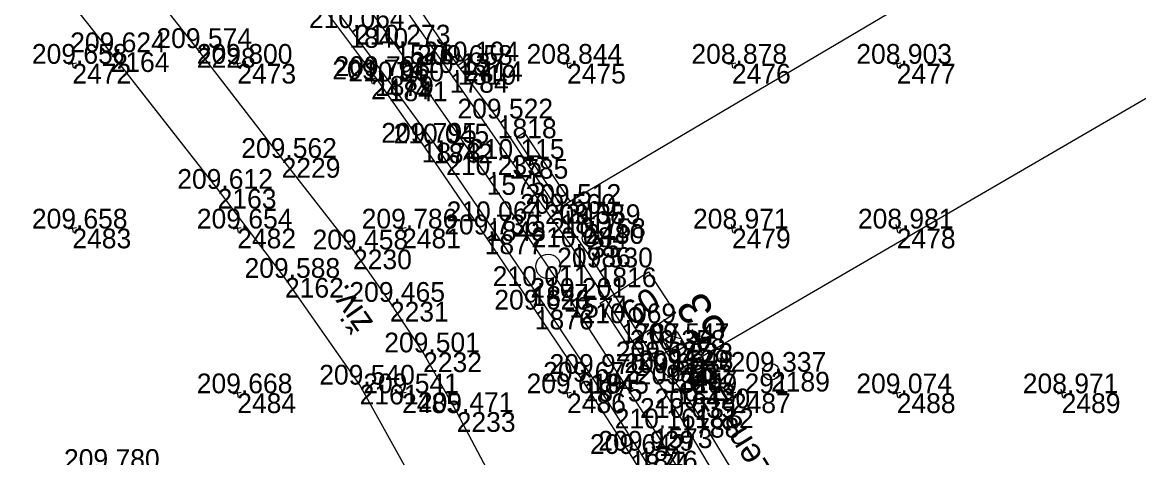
# Model space of a CAD drawing. Extents: x -556590 to -554855, y -1137918 to -1135717.
# Drawn here: x -555073 to -555005.3, y -1137163.9 to -1137137.5 of the extents above; entities that cross this region are included whole.
import ezdxf

# ---------------------------------------------------------------- set-up
doc = ezdxf.new("R2010")
doc.units = 0
for name, color, linetype in [('Vrstva 1', 7, 'Continuous'), ('Vrstva 11', 7, 'Continuous'), ('Vrstva 36', 7, 'Continuous'), ('Vrstva 4', 7, 'Continuous'), ('Vrstva 49', 7, 'Continuous'), ('Vrstva 5', 7, 'Continuous'), ('Vrstva 50', 7, 'Continuous'), ('Vrstva 51', 7, 'Continuous'), ('Vrstva 60', 7, 'Continuous'), ('Vrstva 61', 7, 'Continuous'), ('Vrstva 7', 7, 'Continuous'), ('Vrstva 9', 7, 'Continuous')]:
    doc.layers.add(name, color=color, linetype=linetype)

msp = doc.modelspace()

# ---------------------------------------------------------------- linework, layer by layer
at = {"layer": 'Vrstva 1'}
msp.add_lwpolyline([(-554981.36, -1137277.327), (-554984.2, -1137268.613), (-554987.386, -1137259.45), (-554990.866, -1137250.032), (-554994.183, -1137241.57), (-554995.538, -1137238.227), (-554995.733, -1137237.744), (-554996.223, -1137236.558), (-554997.711, -1137233), (-554998.192, -1137231.882), (-555001.62, -1137224.033), (-555002.077, -1137222.953), (-555006.223, -1137213.94), (-555010.562, -1137205.006), (-555014.978, -1137196.372), (-555019.724, -1137187.542), (-555024.507, -1137179.061), (-555029.858, -1137170.018), (-555034.747, -1137162.127), (-555039.861, -1137154.205), (-555044.873, -1137146.753), (-555050.414, -1137138.83), (-555056.682, -1137130.254)], dxfattribs=at)
at = {"layer": 'Vrstva 11'}
for p, q in [((-555034.184, -1137156.772), (-555032.819, -1137157.128)), ((-555033.726, -1137156.504), (-555033.087, -1137156.671)), ((-555033.92, -1137157.228), (-555033.272, -1137157.397))]:
    msp.add_line(p, q, dxfattribs=at)
msp.add_lwpolyline([(-555033.324, -1137156.268), (-555032.818, -1137157.13), (-555033.68, -1137157.636), (-555034.186, -1137156.774)], close=True, dxfattribs=at)
at = {"layer": 'Vrstva 36'}
msp.add_circle((-555027.626, -1137158.695), 0.5, dxfattribs=at)
at = {"layer": 'Vrstva 4'}
for points in [[(-555056.609, -1137133.161), (-555053.201, -1137137.831), (-555050.81, -1137141.07), (-555048.065, -1137144.838), (-555044.85, -1137149.554), (-555042.147, -1137153.494), (-555038.606, -1137158.821), (-555035.643, -1137163.481), (-555033.016, -1137167.733)], [(-555051.347, -1137134.489), (-555047.107, -1137140.556), (-555043.49, -1137145.771), (-555039.702, -1137151.131), (-555036.727, -1137155.745), (-555033.116, -1137161.493), (-555030.12, -1137166.483)], [(-555033.267, -1137168.398), (-555036.163, -1137163.682), (-555038.995, -1137159.297), (-555041.955, -1137154.921), (-555044.994, -1137150.356), (-555048.81, -1137144.789), (-555051.647, -1137140.746), (-555055.59, -1137135.469)], [(-555029.584, -1137165.336), (-555032.243, -1137160.913), (-555033.322, -1137159.46), (-555034.064, -1137158.772), (-555034.583, -1137158.064), (-555038.142, -1137152.359), (-555040.391, -1137149.104), (-555044.196, -1137143.32), (-555046.639, -1137140.068), (-555049.336, -1137136.08)]]:
    msp.add_lwpolyline(points, dxfattribs=at)
at = {"layer": 'Vrstva 49'}
for p, q in [((-555069.754, -1137139.953), (-555070.246, -1137140.047)), ((-555070.047, -1137139.754), (-555069.953, -1137140.246)), ((-555059.754, -1137139.953), (-555060.246, -1137140.047)), ((-555060.047, -1137139.754), (-555059.953, -1137140.246)), ((-555039.754, -1137139.953), (-555040.246, -1137140.047)), ((-555040.047, -1137139.754), (-555039.953, -1137140.246)), ((-555029.754, -1137139.953), (-555030.246, -1137140.047)), ((-555030.047, -1137139.754), (-555029.953, -1137140.246)), ((-555019.754, -1137139.953), (-555020.246, -1137140.047)), ((-555020.047, -1137139.754), (-555019.953, -1137140.246)), ((-555051.925, -1137140.703), (-555051.831, -1137141.195)), ((-555051.632, -1137140.902), (-555052.124, -1137140.996)), ((-555038.642, -1137149.683), (-555039.134, -1137149.777)), ((-555038.935, -1137149.484), (-555038.841, -1137149.976)), ((-555069.754, -1137149.953), (-555070.246, -1137150.047)), ((-555070.047, -1137149.754), (-555069.953, -1137150.246)), ((-555059.754, -1137149.953), (-555060.246, -1137150.047)), ((-555060.047, -1137149.754), (-555059.953, -1137150.246)), ((-555049.754, -1137149.953), (-555050.246, -1137150.047)), ((-555050.047, -1137149.754), (-555049.953, -1137150.246)), ((-555029.754, -1137149.953), (-555030.246, -1137150.047)), ((-555030.047, -1137149.754), (-555029.953, -1137150.246)), ((-555019.754, -1137149.953), (-555020.246, -1137150.047)), ((-555020.047, -1137149.754), (-555019.953, -1137150.246)), ((-555060.047, -1137159.754), (-555059.953, -1137160.246)), ((-555050.047, -1137159.754), (-555049.953, -1137160.246)), ((-555040.047, -1137159.754), (-555039.953, -1137160.246)), ((-555030.047, -1137159.754), (-555029.953, -1137160.246)), ((-555020.047, -1137159.754), (-555019.953, -1137160.246)), ((-555010.047, -1137159.754), (-555009.953, -1137160.246)), ((-555059.754, -1137159.953), (-555060.246, -1137160.047)), ((-555049.754, -1137159.953), (-555050.246, -1137160.047)), ((-555039.754, -1137159.953), (-555040.246, -1137160.047)), ((-555029.754, -1137159.953), (-555030.246, -1137160.047)), ((-555019.754, -1137159.953), (-555020.246, -1137160.047)), ((-555009.754, -1137159.953), (-555010.246, -1137160.047))]:
    msp.add_line(p, q, dxfattribs=at)
at = {"layer": 'Vrstva 5'}
for p, q in [((-555033.248, -1137158.605), (-554984.945, -1137130.468)), ((-555033.248, -1137158.605), (-555034.884, -1137156.091)), ((-555033.877, -1137159.014), (-555032.619, -1137158.196))]:
    msp.add_line(p, q, dxfattribs=at)
msp.add_lwpolyline([(-555033.418, -1137155.136), (-555036.351, -1137157.045), (-555037.987, -1137154.531), (-555035.054, -1137152.622)], close=True, dxfattribs=at)
at = {"layer": 'Vrstva 51'}
for points in [[(-555024.98, -1137222.064), (-555028.223, -1137209.207), (-555030.384, -1137200.797), (-555031.403, -1137197.168), (-555032.513, -1137194.039), (-555034.124, -1137189.849), (-555037.382, -1137181.518), (-555039.84, -1137175.41), (-555041.933, -1137170.646), (-555044.312, -1137165.626), (-555046.688, -1137161.142), (-555048.727, -1137157.515), (-555050.742, -1137154.448), (-555052.978, -1137151.271), (-555057.31, -1137145.713), (-555062.452, -1137139.044), (-555068.645, -1137131.182)], [(-555029.42, -1137222.041), (-555031.148, -1137215.368), (-555034.016, -1137203.897), (-555035.173, -1137199.477), (-555035.719, -1137197.95), (-555037.844, -1137192.292), (-555042.234, -1137181.233), (-555044.734, -1137175.055), (-555046.431, -1137171.167), (-555049.242, -1137165.476), (-555052.577, -1137159.473), (-555057.104, -1137152.994), (-555061.189, -1137147.589), (-555067.681, -1137139.297), (-555073.034, -1137132.488)]]:
    msp.add_lwpolyline(points, dxfattribs=at)
at = {"layer": 'Vrstva 60'}
for p, q in [((-555053.201, -1137137.831), (-555053.201, -1137137.831)), ((-555050.414, -1137138.83), (-555050.414, -1137138.83)), ((-555067.681, -1137139.297), (-555067.681, -1137139.297)), ((-555062.452, -1137139.044), (-555062.452, -1137139.044)), ((-555070, -1137140), (-555070, -1137140)), ((-555060, -1137140), (-555060, -1137140)), ((-555046.639, -1137140.068), (-555046.639, -1137140.068)), ((-555046.257, -1137139.856), (-555046.257, -1137139.856)), ((-555040, -1137140), (-555040, -1137140)), ((-555030, -1137140), (-555030, -1137140)), ((-555020, -1137140), (-555020, -1137140)), ((-555051.647, -1137140.746), (-555051.647, -1137140.746)), ((-555047.107, -1137140.556), (-555047.107, -1137140.556)), ((-555051.878, -1137140.949), (-555051.878, -1137140.949)), ((-555050.81, -1137141.07), (-555050.81, -1137141.07)), ((-555044.196, -1137143.32), (-555044.196, -1137143.32)), ((-555048.81, -1137144.789), (-555048.81, -1137144.789)), ((-555048.065, -1137144.838), (-555048.065, -1137144.838)), ((-555057.31, -1137145.713), (-555057.31, -1137145.713)), ((-555043.49, -1137145.771), (-555043.49, -1137145.771)), ((-555044.873, -1137146.753), (-555044.873, -1137146.753)), ((-555061.189, -1137147.589), (-555061.189, -1137147.589)), ((-555040.065, -1137148.503), (-555040.065, -1137148.503)), ((-555044.85, -1137149.554), (-555044.85, -1137149.554)), ((-555040.391, -1137149.104), (-555040.391, -1137149.104)), ((-555070, -1137150), (-555070, -1137150)), ((-555060, -1137150), (-555060, -1137150)), ((-555050, -1137150), (-555050, -1137150)), ((-555044.994, -1137150.356), (-555044.994, -1137150.356)), ((-555038.888, -1137149.73), (-555038.888, -1137149.73)), ((-555030, -1137150), (-555030, -1137150)), ((-555020, -1137150), (-555020, -1137150)), ((-555038.571, -1137150.575), (-555038.571, -1137150.575)), ((-555052.978, -1137151.271), (-555052.978, -1137151.271)), ((-555039.702, -1137151.131), (-555039.702, -1137151.131)), ((-555038.142, -1137152.359), (-555038.142, -1137152.359)), ((-555057.104, -1137152.994), (-555057.104, -1137152.994)), ((-555042.147, -1137153.494), (-555042.147, -1137153.494)), ((-555039.861, -1137154.205), (-555039.861, -1137154.205)), ((-555050.742, -1137154.448), (-555050.742, -1137154.448)), ((-555041.955, -1137154.921), (-555041.955, -1137154.921)), ((-555036.727, -1137155.745), (-555036.727, -1137155.745)), ((-555033.502, -1137156.952), (-555033.502, -1137156.952)), ((-555048.727, -1137157.515), (-555048.727, -1137157.515)), ((-555033.731, -1137157.36), (-555033.731, -1137157.36)), ((-555034.583, -1137158.064), (-555034.583, -1137158.064)), ((-555038.606, -1137158.821), (-555038.606, -1137158.821)), ((-555034.064, -1137158.772), (-555034.064, -1137158.772)), ((-555033.248, -1137158.605), (-555033.248, -1137158.605)), ((-555027.626, -1137158.695), (-555027.626, -1137158.695)), ((-555052.577, -1137159.473), (-555052.577, -1137159.473)), ((-555038.995, -1137159.297), (-555038.995, -1137159.297)), ((-555033.322, -1137159.46), (-555033.322, -1137159.46)), ((-555060, -1137160), (-555060, -1137160)), ((-555050, -1137160), (-555050, -1137160)), ((-555040, -1137160), (-555040, -1137160)), ((-555030, -1137160), (-555030, -1137160)), ((-555020, -1137160), (-555020, -1137160)), ((-555010, -1137160), (-555010, -1137160)), ((-555046.688, -1137161.142), (-555046.688, -1137161.142)), ((-555032.243, -1137160.913), (-555032.243, -1137160.913)), ((-555033.116, -1137161.493), (-555033.116, -1137161.493)), ((-555034.747, -1137162.127), (-555034.747, -1137162.127)), ((-555036.163, -1137163.682), (-555036.163, -1137163.682)), ((-555035.643, -1137163.481), (-555035.643, -1137163.481))]:
    msp.add_line(p, q, dxfattribs=at)
at = {"layer": 'Vrstva 7'}
for p, q in [((-555046.544, -1137139.446), (-555045.97, -1137140.266)), ((-555045.847, -1137139.569), (-555046.667, -1137140.143)), ((-555038.521, -1137150.575), (-555038.621, -1137150.575)), ((-555033.311, -1137157.089), (-555034.151, -1137157.631)), ((-555034.002, -1137156.94), (-555033.46, -1137157.78))]:
    msp.add_line(p, q, dxfattribs=at)
for centre, radius in [((-555038.571, -1137150.575), 0.5), ((-555041.14, -1137152.303), 0.75)]:
    msp.add_circle(centre, radius, dxfattribs=at)
at = {"layer": 'Vrstva 9'}
for p, q in [((-555040.065, -1137148.503), (-554991.077, -1137119.516)), ((-555042.574, -1137144.168), (-555043.074, -1137144.499)), ((-555039.815, -1137148.337), (-555042.574, -1137144.168)), ((-555043.074, -1137144.499), (-555040.315, -1137148.669)), ((-555040.315, -1137148.669), (-555039.815, -1137148.337)), ((-555039.815, -1137148.337), (-555039.314, -1137148.006))]:
    msp.add_line(p, q, dxfattribs=at)

# ---------------------------------------------------------------- texts
at = {"layer": 'Vrstva 11'}
msp.add_text('53', height=2, rotation=122.84402, dxfattribs=at).set_placement((-555030.197, -1137156.198))
at = {"layer": 'Vrstva 5'}
msp.add_text('60', height=1.5, rotation=33.05608, dxfattribs=at).set_placement((-555036.059, -1137155.96))
at = {"layer": 'Vrstva 50'}
msp.add_text('poškozená ZZ', height=1.5, rotation=121.78097, dxfattribs=at).set_placement((-555024.724, -1137169.188))
at = {"layer": 'Vrstva 51'}
msp.add_text('živ.', height=1.5, rotation=124.94273, dxfattribs=at).set_placement((-555051.708, -1137155.711))
at = {"layer": 'Vrstva 60'}
for s, p in [('1840', (-555053.201, -1137139.031)), ('1576', (-555050.414, -1137140.03)), ('2164', (-555067.681, -1137140.497)), ('2228', (-555062.452, -1137140.244)), ('2472', (-555070, -1137141.2)), ('2473', (-555060, -1137141.2)), ('1819', (-555046.639, -1137141.268)), ('2414', (-555046.257, -1137141.056)), ('2475', (-555040, -1137141.2)), ('2476', (-555030, -1137141.2)), ('2477', (-555020, -1137141.2)), ('1879', (-555051.647, -1137141.946)), ('1784', (-555047.107, -1137141.756)), ('2474', (-555051.878, -1137142.149)), ('1841', (-555050.81, -1137142.27)), ('1818', (-555044.196, -1137144.52)), ('1878', (-555048.81, -1137145.989)), ('1842', (-555048.065, -1137146.038)), ('2229', (-555057.31, -1137146.913)), ('1785', (-555043.49, -1137146.971)), ('1575', (-555044.873, -1137147.953)), ('2163', (-555061.189, -1137148.789)), ('2458', (-555040.065, -1137149.703)), ('1843', (-555044.85, -1137150.754)), ('1817', (-555040.391, -1137150.304)), ('2483', (-555070, -1137151.2)), ('2482', (-555060, -1137151.2)), ('2481', (-555050, -1137151.2)), ('1877', (-555044.994, -1137151.556)), ('2480', (-555038.888, -1137150.93)), ('2479', (-555030, -1137151.2)), ('2478', (-555020, -1137151.2)), ('35', (-555038.571, -1137151.775)), ('2230', (-555052.978, -1137152.471)), ('1786', (-555039.702, -1137152.331)), ('1816', (-555038.142, -1137153.559)), ('2162', (-555057.104, -1137154.194)), ('1844', (-555042.147, -1137154.694)), ('2231', (-555050.742, -1137155.648)), ('1574', (-555039.861, -1137155.405)), ('1876', (-555041.955, -1137156.121)), ('1787', (-555036.727, -1137156.945)), ('2223', (-555033.502, -1137158.152)), ('2232', (-555048.727, -1137158.715)), ('1529', (-555033.731, -1137158.56)), ('1815', (-555034.583, -1137159.264)), ('1845', (-555038.606, -1137160.021)), ('1814', (-555034.064, -1137159.972)), ('2457', (-555033.248, -1137159.805)), ('2189', (-555027.626, -1137159.895)), ('2161', (-555052.577, -1137160.673)), ('1875', (-555038.995, -1137160.497)), ('1813', (-555033.322, -1137160.66)), ('2484', (-555060, -1137161.2)), ('2485', (-555050, -1137161.2)), ('2486', (-555040, -1137161.2)), ('2487', (-555030, -1137161.2)), ('2488', (-555020, -1137161.2)), ('2489', (-555010, -1137161.2)), ('2233', (-555046.688, -1137162.342)), ('1812', (-555032.243, -1137162.113)), ('1788', (-555033.116, -1137162.693)), ('1573', (-555034.747, -1137163.327)), ('1874', (-555036.163, -1137164.882)), ('1846', (-555035.643, -1137164.681))]:
    msp.add_text(s, height=1.2, dxfattribs=at).set_placement(p)
at = {"layer": 'Vrstva 61'}
for s, p in [('210.064', (-555055.652, -1137137.831)), ('209.624', (-555070.132, -1137139.297)), ('209.574', (-555064.903, -1137139.044)), ('210.273', (-555052.866, -1137138.83)), ('209.658', (-555072.454, -1137140)), ('209.800', (-555062.451, -1137140)), ('209.658', (-555049.093, -1137140.068)), ('210.104', (-555048.708, -1137139.856)), ('208.844', (-555042.451, -1137140)), ('208.878', (-555032.454, -1137140)), ('208.903', (-555022.452, -1137140)), ('209.788', (-555054.101, -1137140.746)), ('210.137', (-555049.559, -1137140.556)), ('209.791', (-555054.235, -1137140.949)), ('210.060', (-555053.261, -1137141.07)), ('209.522', (-555046.644, -1137143.32)), ('209.795', (-555051.266, -1137144.789)), ('210.045', (-555050.521, -1137144.838)), ('209.562', (-555059.758, -1137145.713)), ('210.115', (-555045.946, -1137145.771)), ('210.235', (-555047.329, -1137146.753)), ('209.612', (-555063.637, -1137147.589)), ('209.512', (-555042.513, -1137148.503)), ('210.064', (-555047.301, -1137149.554)), ('209.560', (-555042.842, -1137149.104)), ('209.658', (-555072.454, -1137150)), ('209.654', (-555062.451, -1137150)), ('209.786', (-555052.452, -1137150)), ('209.359', (-555041.342, -1137149.73)), ('208.971', (-555032.357, -1137150)), ('208.981', (-555022.357, -1137150)), ('209.736', (-555047.446, -1137150.356)), ('210.158', (-555041.025, -1137150.575)), ('209.458', (-555055.432, -1137151.271)), ('210.084', (-555042.153, -1137151.131)), ('209.530', (-555040.593, -1137152.359)), ('209.588', (-555059.558, -1137152.994)), ('210.011', (-555044.504, -1137153.494)), ('210.201', (-555042.218, -1137154.205)), ('209.465', (-555053.198, -1137154.448)), ('209.626', (-555044.407, -1137154.921)), ('210.069', (-555039.181, -1137155.745)), ('209.547', (-555035.954, -1137156.952)), ('209.501', (-555051.084, -1137157.515)), ('210.358', (-555036.185, -1137157.36)), ('209.625', (-555037.039, -1137158.064)), ('209.970', (-555041.057, -1137158.821)), ('209.603', (-555036.516, -1137158.772)), ('209.548', (-555035.702, -1137158.605)), ('209.337', (-555030.078, -1137158.695)), ('209.540', (-555055.028, -1137159.473)), ('209.672', (-555041.443, -1137159.297)), ('209.502', (-555035.77, -1137159.46)), ('209.668', (-555062.454, -1137160)), ('209.541', (-555052.357, -1137160)), ('209.619', (-555042.454, -1137160)), ('209.291', (-555032.357, -1137160)), ('209.074', (-555022.451, -1137160)), ('208.971', (-555012.357, -1137160)), ('209.420', (-555034.694, -1137160.913)), ('209.471', (-555049.045, -1137161.142)), ('210.039', (-555035.57, -1137161.493)), ('210.161', (-555037.104, -1137162.127)), ('209.642', (-555038.611, -1137163.682)), ('209.929', (-555038.097, -1137163.481)), ('209.780', (-555070.506, -1137164.592))]:
    msp.add_text(s, height=1.2, dxfattribs=at).set_placement(p)

doc.saveas('drawing.dxf')
